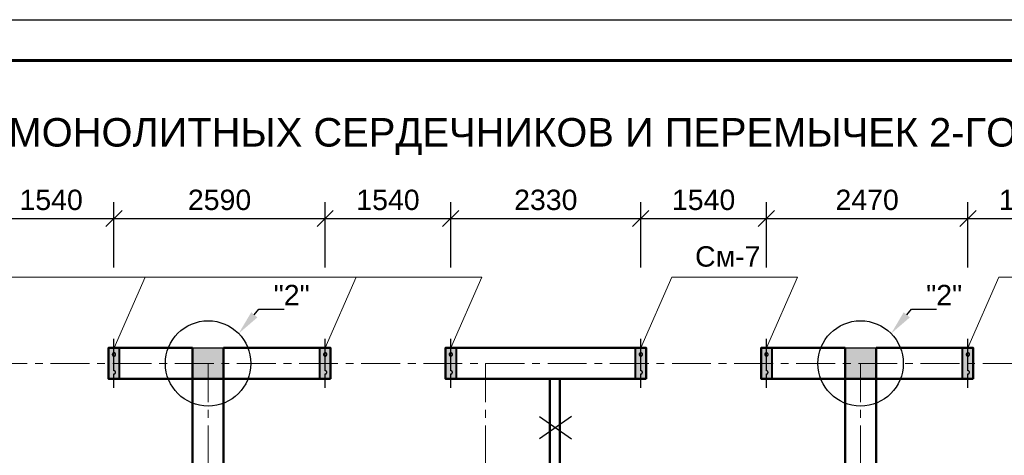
# Model space of a CAD drawing. Header units: millimetres. Extents: x 2063114 to 14983986, y -126020516 to 213791.
# Tile 456 of 656: x 2337706 to 2349779, y -786349 to -781001. Entities that reach past the tile are written whole.
import ezdxf
from ezdxf import colors
from ezdxf.entities.mleader import LeaderData, LeaderLine
from ezdxf.math import Vec2, Vec3

# ---------------------------------------------------------------- set-up
doc = ezdxf.new("R2010")
doc.units = ezdxf.units.MM
doc.linetypes.add('ACAD_ISO10W100', pattern=[18, 12, -3, 0, -3])
doc.linetypes.add('осевая', pattern=[50.8, 31.75, -6.35, 6.35, -6.35])
doc.layers.get('Defpoints').update_dxf_attribs({"color": 6, "lineweight": 35})
for name, color, linetype, lineweight in [('.', 7, 'Continuous', 15), ('_0', 7, 'Continuous', 20), ('РАЗМЕР АР', 150, 'Continuous', 20), ('сплошная_толстая', 7, 'Continuous', 50)]:
    doc.layers.add(name, color=color, linetype=linetype, lineweight=lineweight)
for name, color, linetype in [('AC_OS', 1, 'ACAD_ISO10W100'), ('PDF _leader', 7, 'Continuous'), ('R_Dim', 94, 'Continuous'), ('пунктир', 1, 'ACAD_ISO10W100'), ('Размеры', 28, 'Continuous')]:
    doc.layers.add(name, color=color, linetype=linetype)
doc.styles.get("Standard").update_dxf_attribs({"font": 'arial.ttf'})
doc.dimstyles.new('STANDARD$0', dxfattribs={"dimtxt": 250, "dimasz": 200, "dimexe": 200, "dimexo": 300, "dimgap": 100, "dimtad": 1, "dimdec": 0, "dimzin": 1, "dimdsep": 46, "dimtxsty": 'Standard', "dimblk1": 'OBLIQUE', "dimblk2": 'OBLIQUE', "dimsah": 1, "dimcen": 2.5, "dimdle": 200, "dimadec": 0, "dimazin": 0, "dimtfac": 1, "dimtdec": 0, "dimtmove": 0, "dimatfit": 3, "dimldrblk": 'OBLIQUE', "dimfxl": 600, "dimfxlon": 1, "dimtolj": 1, "dimtzin": 1, "dimarcsym": 0})

# ---------------------------------------------------------------- blocks, each defined once
blk = doc.blocks.new('*U1590')
at = {"color": 0, "ltscale": 25}
blk.add_lwpolyline([(-59400, 42000), (0, 42000), (0, 0), (-59400, 0)], close=True, dxfattribs=at)
at = {"color": 0, "lineweight": 60, "ltscale": 25}
blk.add_lwpolyline([(-57400, 41500), (-500, 41500), (-500, 500), (-57400, 500)], close=True, dxfattribs=at)
blk = doc.blocks.new('Сердечник 1')
at = {"layer": 'AC_OS', "ltscale": 150}
h = blk.add_hatch(color=256, dxfattribs=at)
h.dxf.hatch_style = 1
h.paths.add_polyline_path([(769645, 403439), (769645, 403399, 1)])
h.paths.add_polyline_path([(769645, 403439, 1), (769645, 403399)])
h.paths.add_polyline_path([(769645, 403219, 1), (769645, 403179)])
h.paths.add_polyline_path([(769645, 403219), (769645, 403179, 1)])
at = {"layer": 'R_Dim', "ltscale": 150}
h = blk.add_hatch(color=256, dxfattribs=at)
h.dxf.hatch_style = 1
h.paths.add_polyline_path([(769710, 403499), (769580, 403499), (769580, 403119), (769710, 403119)])
at = {"layer": 'AC_OS', "ltscale": 150}
blk.add_lwpolyline([(769645, 403609), (769645, 403439, 1), (769645, 403399, 0.628963), (769645, 403399), (769645, 403219, 1.049731), (769645, 403179, 1), (769645, 403219), (769645, 403009)], format="xyb", dxfattribs=at)
at = {"layer": 'PDF _leader', "ltscale": 150}
blk.add_lwpolyline([(769580, 403499), (769710, 403499), (769710, 403119), (769580, 403119)], close=True, dxfattribs=at)
at = {"layer": 'Размеры', "lineweight": 40, "ltscale": 150}
blk.add_lwpolyline([(769580, 403499), (769710, 403499), (769710, 403119), (769580, 403119)], close=True, dxfattribs=at)
blk = doc.blocks.new('_Oblique')
at = {"color": 0, "linetype": 'ByBlock', "lineweight": -2}
blk.add_line((-0.5, -0.5), (0.5, 0.5), dxfattribs=at)
blk = doc.blocks.new('*D2840')
at = {"layer": 'Defpoints', "color": 0, "lineweight": 30, "transparency": 16777216}
for p in [(2338862, -783442), (2337322, -784921), (2338862, -784921)]:
    blk.add_point(p, dxfattribs=at)
at = {"layer": 'РАЗМЕР АР', "color": 0, "lineweight": -2, "transparency": 16777216}
for p, q in [((2337322, -784042), (2337322, -783242)), ((2338862, -784042), (2338862, -783242)), ((2337122, -783442), (2339062, -783442))]:
    blk.add_line(p, q, dxfattribs=at)
at = {"layer": 'РАЗМЕР АР', "color": 0, "lineweight": -2, "transparency": 16777216, "xscale": 200, "yscale": 200, "zscale": 200, "rotation": 180}
blk.add_blockref('_Oblique', (2337322, -783442), dxfattribs=at)
at = {"layer": 'РАЗМЕР АР', "color": 0, "lineweight": -2, "transparency": 16777216, "xscale": 200, "yscale": 200, "zscale": 200}
blk.add_blockref('_Oblique', (2338862, -783442), dxfattribs=at)
at = {"layer": 'РАЗМЕР АР', "color": 0, "transparency": 16777216, "insert": (2338092, -783215), "char_height": 250, "attachment_point": 5}
blk.add_mtext('\\A1;1540', dxfattribs=at)
blk = doc.blocks.new('*D2841')
at = {"layer": 'Defpoints', "color": 0, "lineweight": 30, "transparency": 16777216}
for p in [(2341452, -783442), (2338862, -784921), (2341452, -784921)]:
    blk.add_point(p, dxfattribs=at)
at = {"layer": 'РАЗМЕР АР', "color": 0, "lineweight": -2, "transparency": 16777216}
for p, q in [((2338862, -784042), (2338862, -783242)), ((2341452, -784042), (2341452, -783242)), ((2338662, -783442), (2341652, -783442))]:
    blk.add_line(p, q, dxfattribs=at)
at = {"layer": 'РАЗМЕР АР', "color": 0, "lineweight": -2, "transparency": 16777216, "xscale": 200, "yscale": 200, "zscale": 200, "rotation": 180}
blk.add_blockref('_Oblique', (2338862, -783442), dxfattribs=at)
at = {"layer": 'РАЗМЕР АР', "color": 0, "lineweight": -2, "transparency": 16777216, "xscale": 200, "yscale": 200, "zscale": 200}
blk.add_blockref('_Oblique', (2341452, -783442), dxfattribs=at)
at = {"layer": 'РАЗМЕР АР', "color": 0, "transparency": 16777216, "insert": (2340157, -783215), "char_height": 250, "attachment_point": 5}
blk.add_mtext('\\A1;2590', dxfattribs=at)
blk = doc.blocks.new('*D2842')
at = {"layer": 'Defpoints', "color": 0, "lineweight": 30, "transparency": 16777216}
for p in [(2342992, -783442), (2341452, -784921), (2342992, -784921)]:
    blk.add_point(p, dxfattribs=at)
at = {"layer": 'РАЗМЕР АР', "color": 0, "lineweight": -2, "transparency": 16777216}
for p, q in [((2341452, -784042), (2341452, -783242)), ((2342992, -784042), (2342992, -783242)), ((2341252, -783442), (2343192, -783442))]:
    blk.add_line(p, q, dxfattribs=at)
at = {"layer": 'РАЗМЕР АР', "color": 0, "lineweight": -2, "transparency": 16777216, "xscale": 200, "yscale": 200, "zscale": 200, "rotation": 180}
blk.add_blockref('_Oblique', (2341452, -783442), dxfattribs=at)
at = {"layer": 'РАЗМЕР АР', "color": 0, "lineweight": -2, "transparency": 16777216, "xscale": 200, "yscale": 200, "zscale": 200}
blk.add_blockref('_Oblique', (2342992, -783442), dxfattribs=at)
at = {"layer": 'РАЗМЕР АР', "color": 0, "transparency": 16777216, "insert": (2342222, -783215), "char_height": 250, "attachment_point": 5}
blk.add_mtext('\\A1;1540', dxfattribs=at)
blk = doc.blocks.new('*D2843')
at = {"layer": 'Defpoints', "color": 0, "lineweight": 30, "transparency": 16777216}
for p in [(2345322, -783442), (2342992, -784921), (2345322, -784921)]:
    blk.add_point(p, dxfattribs=at)
at = {"layer": 'РАЗМЕР АР', "color": 0, "lineweight": -2, "transparency": 16777216}
for p, q in [((2342992, -784042), (2342992, -783242)), ((2345322, -784042), (2345322, -783242)), ((2342792, -783442), (2345522, -783442))]:
    blk.add_line(p, q, dxfattribs=at)
at = {"layer": 'РАЗМЕР АР', "color": 0, "lineweight": -2, "transparency": 16777216, "xscale": 200, "yscale": 200, "zscale": 200, "rotation": 180}
blk.add_blockref('_Oblique', (2342992, -783442), dxfattribs=at)
at = {"layer": 'РАЗМЕР АР', "color": 0, "lineweight": -2, "transparency": 16777216, "xscale": 200, "yscale": 200, "zscale": 200}
blk.add_blockref('_Oblique', (2345322, -783442), dxfattribs=at)
at = {"layer": 'РАЗМЕР АР', "color": 0, "transparency": 16777216, "insert": (2344157, -783215), "char_height": 250, "attachment_point": 5}
blk.add_mtext('\\A1;2330', dxfattribs=at)
blk = doc.blocks.new('*D2844')
at = {"layer": 'Defpoints', "color": 0, "lineweight": 30, "transparency": 16777216}
for p in [(2346862, -783442), (2345322, -784921), (2346862, -784921)]:
    blk.add_point(p, dxfattribs=at)
at = {"layer": 'РАЗМЕР АР', "color": 0, "lineweight": -2, "transparency": 16777216}
for p, q in [((2345322, -784042), (2345322, -783242)), ((2346862, -784042), (2346862, -783242)), ((2345122, -783442), (2347062, -783442))]:
    blk.add_line(p, q, dxfattribs=at)
at = {"layer": 'РАЗМЕР АР', "color": 0, "lineweight": -2, "transparency": 16777216, "xscale": 200, "yscale": 200, "zscale": 200, "rotation": 180}
blk.add_blockref('_Oblique', (2345322, -783442), dxfattribs=at)
at = {"layer": 'РАЗМЕР АР', "color": 0, "lineweight": -2, "transparency": 16777216, "xscale": 200, "yscale": 200, "zscale": 200}
blk.add_blockref('_Oblique', (2346862, -783442), dxfattribs=at)
at = {"layer": 'РАЗМЕР АР', "color": 0, "transparency": 16777216, "insert": (2346092, -783215), "char_height": 250, "attachment_point": 5}
blk.add_mtext('\\A1;1540', dxfattribs=at)
blk = doc.blocks.new('*D2845')
at = {"layer": 'Defpoints', "color": 0, "lineweight": 30, "transparency": 16777216}
for p in [(2349332, -783442), (2346862, -784921), (2349332, -784921)]:
    blk.add_point(p, dxfattribs=at)
at = {"layer": 'РАЗМЕР АР', "color": 0, "lineweight": -2, "transparency": 16777216}
for p, q in [((2346862, -784042), (2346862, -783242)), ((2349332, -784042), (2349332, -783242)), ((2346662, -783442), (2349532, -783442))]:
    blk.add_line(p, q, dxfattribs=at)
at = {"layer": 'РАЗМЕР АР', "color": 0, "lineweight": -2, "transparency": 16777216, "xscale": 200, "yscale": 200, "zscale": 200, "rotation": 180}
blk.add_blockref('_Oblique', (2346862, -783442), dxfattribs=at)
at = {"layer": 'РАЗМЕР АР', "color": 0, "lineweight": -2, "transparency": 16777216, "xscale": 200, "yscale": 200, "zscale": 200}
blk.add_blockref('_Oblique', (2349332, -783442), dxfattribs=at)
at = {"layer": 'РАЗМЕР АР', "color": 0, "transparency": 16777216, "insert": (2348097, -783215), "char_height": 250, "attachment_point": 5}
blk.add_mtext('\\A1;2470', dxfattribs=at)
blk = doc.blocks.new('*D2846')
at = {"layer": 'Defpoints', "color": 0, "lineweight": 30, "transparency": 16777216}
for p in [(2350872, -783442), (2349332, -784921), (2350872, -784921)]:
    blk.add_point(p, dxfattribs=at)
at = {"layer": 'РАЗМЕР АР', "color": 0, "lineweight": -2, "transparency": 16777216}
for p, q in [((2349332, -784042), (2349332, -783242)), ((2350872, -784042), (2350872, -783242)), ((2349132, -783442), (2351072, -783442))]:
    blk.add_line(p, q, dxfattribs=at)
at = {"layer": 'РАЗМЕР АР', "color": 0, "lineweight": -2, "transparency": 16777216, "xscale": 200, "yscale": 200, "zscale": 200, "rotation": 180}
blk.add_blockref('_Oblique', (2349332, -783442), dxfattribs=at)
at = {"layer": 'РАЗМЕР АР', "color": 0, "lineweight": -2, "transparency": 16777216, "xscale": 200, "yscale": 200, "zscale": 200}
blk.add_blockref('_Oblique', (2350872, -783442), dxfattribs=at)
at = {"layer": 'РАЗМЕР АР', "color": 0, "transparency": 16777216, "insert": (2350102, -783215), "char_height": 250, "attachment_point": 5}
blk.add_mtext('\\A1;1540', dxfattribs=at)
blk = doc.blocks.new('2222')
at = {"layer": 'сплошная_толстая', "color": 6, "lineweight": 30, "ltscale": 150}
for p, q in [((2384011, 356704), (2384405, 356431)), ((2384405, 356704), (2384011, 356431))]:
    blk.add_line(p, q, dxfattribs=at)

msp = doc.modelspace()

# ---------------------------------------------------------------- hatches: boundary and pattern name
at = {"ltscale": 150, "transparency": 33554687}
h = msp.add_hatch(color=256, dxfattribs=at)
h.dxf.hatch_style = 1
h.paths.add_polyline_path([(2340206.86693, -785031.39147), (2339826.86693, -785031.39147), (2339826.86693, -785411.39147), (2340206.86693, -785411.39147)])
h = msp.add_hatch(color=256, dxfattribs=at)
h.dxf.hatch_style = 1
h.paths.add_polyline_path([(2348206.86693, -785031.39147), (2347826.86693, -785031.39147), (2347826.86693, -785411.39147), (2348206.86693, -785411.39147)])

# ---------------------------------------------------------------- linework, layer by layer
at = {"ltscale": 150}
for points in [[(2339826.86693, -785031.39147), (2340206.86693, -785031.39147), (2340206.86693, -785411.39147), (2339826.86693, -785411.39147)], [(2347826.86693, -785031.39147), (2348206.86693, -785031.39147), (2348206.86693, -785411.39147), (2347826.86693, -785411.39147)]]:
    msp.add_lwpolyline(points, close=True, dxfattribs=at)
for centre in [(2340016.86722, -785221.39147), (2348016.86693, -785221.39147)]:
    msp.add_circle(centre, 523.8255, dxfattribs=at)
at = {"layer": '_0', "ltscale": 150}
for p, q in [((2343373.08797, -784164.0591), (2328953.08797, -784164.0591)), ((2338863.58994, -785031.39147), (2339243.08797, -784164.0591)), ((2341453.58994, -785031.39147), (2341833.08797, -784164.0591)), ((2342993.58994, -785031.39147), (2343373.08797, -784164.0591)), ((2345323.58994, -785031.39147), (2345703.08797, -784164.0591)), ((2345703.08797, -784164.0591), (2347243.08797, -784164.0591)), ((2346863.58994, -785031.39147), (2347243.08797, -784164.0591)), ((2349333.58994, -785031.39147), (2349713.08797, -784164.0591)), ((2349713.08797, -784164.0591), (2354613.08797, -784164.0591))]:
    msp.add_line(p, q, dxfattribs=at)
at = {"layer": 'пунктир', "linetype": 'осевая', "lineweight": 9, "ltscale": 15}
for p, q in [((2327416.86693, -785221.39147), (2355516.86693, -785221.39147)), ((2340016.86693, -785221.39147), (2340016.86693, -804121.39147)), ((2343416.86693, -785221.39147), (2343416.86693, -804121.39147)), ((2348016.86693, -785221.39147), (2348016.86693, -804121.39147))]:
    msp.add_line(p, q, dxfattribs=at)
at = {"layer": 'сплошная_толстая', "ltscale": 150}
for p, q in [((2339826.86693, -785031.39147), (2338796.86693, -785031.39147)), ((2338796.86693, -785411.39147), (2338796.86693, -785031.39147)), ((2339826.86693, -785411.39147), (2339826.86693, -785031.39147)), ((2340206.86693, -785031.39147), (2341516.86693, -785031.39147)), ((2340206.86693, -785411.39147), (2340206.86693, -785031.39147)), ((2341516.86693, -785411.39147), (2341516.86693, -785031.39147)), ((2342926.86693, -785031.39147), (2345386.86693, -785031.39147)), ((2342926.86693, -785411.39147), (2342926.86693, -785031.39147)), ((2345386.86693, -785411.39147), (2345386.86693, -785031.39147)), ((2346796.86693, -785031.39147), (2347826.86693, -785031.39147)), ((2346796.86693, -785411.39147), (2346796.86693, -785031.39147)), ((2347826.86693, -785411.39147), (2347826.86693, -785031.39147)), ((2348206.86693, -785411.39147), (2348206.86693, -785031.39147)), ((2348206.86693, -785031.39147), (2349396.86693, -785031.39147)), ((2349396.86693, -785411.39147), (2349396.86693, -785031.39147)), ((2338796.86693, -785411.39147), (2339826.86693, -785411.39147)), ((2339826.86693, -791331.39147), (2339826.86693, -785411.39147)), ((2339826.86693, -785411.39147), (2340206.86693, -785411.39147)), ((2340206.86693, -791331.39147), (2340206.86693, -785411.39147)), ((2341516.86693, -785411.39147), (2340206.86693, -785411.39147)), ((2345386.86693, -785411.39147), (2342926.86693, -785411.39147)), ((2344207.19386, -789631.39147), (2344207.19386, -785411.39147)), ((2344327.19386, -789631.39147), (2344327.19386, -785411.39147)), ((2347826.86693, -785411.39147), (2346796.86693, -785411.39147)), ((2347826.86693, -789751.39147), (2347826.86693, -785411.39147)), ((2347826.86693, -785411.39147), (2348206.86693, -785411.39147)), ((2348206.86693, -789751.39147), (2348206.86693, -785411.39147)), ((2349396.86693, -785411.39147), (2348206.86693, -785411.39147))]:
    msp.add_line(p, q, dxfattribs=at)

# ---------------------------------------------------------------- block references
msp.add_blockref('*U1590', (2379792.08613, -823001.43901))
at = {"layer": 'Размеры', "rotation": 179.9999999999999}
for p in [(3108506.94343, -381911.98001), (3111096.94343, -381911.98001), (3112636.94343, -381911.98001), (3114966.94343, -381911.98001), (3116506.94343, -381911.98001), (3118976.94343, -381911.98001)]:
    msp.add_blockref('Сердечник 1', p, dxfattribs=at)
at = {"layer": 'Размеры'}
msp.add_blockref('2222', (-39931.17472, -1142578.49369), dxfattribs=at)

# ---------------------------------------------------------------- texts
at = {"layer": '.', "ltscale": 100, "insert": (2345987.16805, -783909.80974), "char_height": 250, "width": 702.5, "attachment_point": 4}
msp.add_mtext('См-7', dxfattribs=at)
at = {"ltscale": 100, "insert": (2331672.51151, -782435.0057), "char_height": 350, "width": 20764.8880716, "attachment_point": 4}
msp.add_mtext('ПЛАН РАСПОЛОЖЕНИЯ МОНОЛИТНЫХ СЕРДЕЧНИКОВ И ПЕРЕМЫЧЕК 2-ГО ЭТАЖА', dxfattribs=at)

# ---------------------------------------------------------------- dimensions: what is measured, and where the dimension line sits
at = {"layer": 'РАЗМЕР АР'}
for base, p1, p2, picture, middle in [((2338861.86693, -783442.25355), (2337321.86693, -784921.39147), (2338861.86693, -784921.39147), '*D2840', (2338091.86693, -783214.61031)), ((2341451.86693, -783442.25355), (2338861.86693, -784921.39147), (2341451.86693, -784921.39147), '*D2841', (2340156.86693, -783214.61031)), ((2342991.86693, -783442.25355), (2341451.86693, -784921.39147), (2342991.86693, -784921.39147), '*D2842', (2342221.86693, -783214.61031)), ((2345321.86693, -783442.25355), (2342991.86693, -784921.39147), (2345321.86693, -784921.39147), '*D2843', (2344156.86693, -783214.52504)), ((2346861.86693, -783442.25355), (2345321.86693, -784921.39147), (2346861.86693, -784921.39147), '*D2844', (2346091.86693, -783214.61031)), ((2349331.86693, -783442.25355), (2346861.86693, -784921.39147), (2349331.86693, -784921.39147), '*D2845', (2348096.86693, -783214.61031)), ((2350871.86693, -783442.25355), (2349331.86693, -784921.39147), (2350871.86693, -784921.39147), '*D2846', (2350101.86693, -783214.61031))]:
    dim = msp.add_linear_dim(base=base, p1=p1, p2=p2, dimstyle='STANDARD$0', override={"dimtmove": 1}, dxfattribs=at)
    dim.commit()
    dim.dimension.update_dxf_attribs({"geometry": picture, "text_midpoint": middle})

# ---------------------------------------------------------------- leaders
ml = msp.add_multileader_mtext('Standard')
ml.set_content('"2"', color=256)
ml.set_leader_properties(color=256, linetype='ByLayer', lineweight=-1)
ml.build(insert=Vec2(0, 0))
ml.multileader.update_dxf_attribs({"text_left_attachment_type": 6, "text_right_attachment_type": 6, "dogleg_length": 0.36, "arrow_head_size": 300})
ctx = ml.context
ctx.base_point, ctx.char_height, ctx.arrow_head_size, ctx.landing_gap_size, ctx.plane_origin, ctx.plane_x_axis, ctx.plane_y_axis = Vec3(2340759.64666, -784557.00625), 250, 300, 60.75, Vec3(2340479.71101, -785123.32949), Vec3(1, 0.0000000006), Vec3(-0.0000000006, 1)
ctx.left_attachment, ctx.right_attachment = 6, 6
notes = []
notes.append((ctx, [(1, (1, 1, 0), (2340639.86945, -784557.00625), (1, 0.0000000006), 119.77721, [(0, [(2340390.98516, -784854.74594)], 0, [])])]))
ctx.mtext.insert, ctx.mtext.text_direction, ctx.mtext.rotation, ctx.mtext.width, ctx.mtext.defined_height, ctx.mtext.flow_direction = Vec3(2340820.39666, -784257.00625), Vec3(1, 0.0000000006), 0.0000000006, 127.4991958, 118.22602, 5
ml = msp.add_multileader_mtext('Standard')
ml.set_content('"2"', color=256)
ml.set_leader_properties(color=256, linetype='ByLayer', lineweight=-1)
ml.build(insert=Vec2(0, 0))
ml.multileader.update_dxf_attribs({"text_left_attachment_type": 6, "text_right_attachment_type": 6, "dogleg_length": 0.36, "arrow_head_size": 300})
ctx = ml.context
ctx.base_point, ctx.char_height, ctx.arrow_head_size, ctx.landing_gap_size, ctx.plane_origin, ctx.plane_x_axis, ctx.plane_y_axis = Vec3(2348759.64637, -784557.00625), 250, 300, 60.75, Vec3(2348479.71071, -785123.32949), Vec3(1, 0.0000000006), Vec3(-0.0000000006, 1)
ctx.left_attachment, ctx.right_attachment = 6, 6
notes.append((ctx, [(1, (1, 1, 0), (2348639.86915, -784557.00625), (1, 0.0000000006), 119.77721, [(0, [(2348390.98486, -784854.74594)], 0, [])])]))
ctx.mtext.insert, ctx.mtext.text_direction, ctx.mtext.rotation, ctx.mtext.width, ctx.mtext.defined_height, ctx.mtext.flow_direction = Vec3(2348820.39637, -784257.00625), Vec3(1, 0.0000000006), 0.0000000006, 127.4991958, 118.22602, 5
for ctx, leaders in notes:
    for number, flags, end, landing, length, lines in leaders:
        leader = LeaderData()
        leader.index, (leader.has_last_leader_line, leader.has_dogleg_vector, leader.attachment_direction) = number, flags
        leader.last_leader_point, leader.dogleg_vector, leader.dogleg_length = Vec3(end), Vec3(landing), length
        for number, points, colour, breaks in lines:
            line = LeaderLine()
            line.index, line.vertices, line.color, line.breaks = number, Vec3.list(points), colors.encode_raw_color(colour), breaks
            leader.lines.append(line)
        ctx.leaders.append(leader)

doc.saveas('drawing.dxf')
